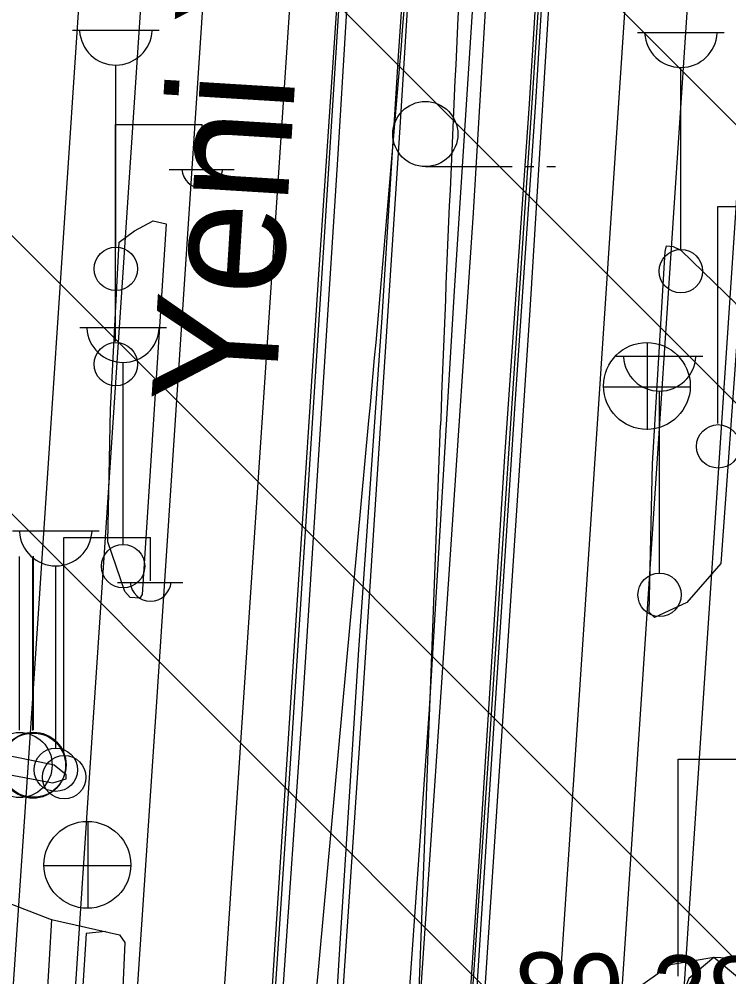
# Model space of a CAD drawing. Extents: x 417995 to 421451, y 4454518 to 4458015.
# Drawn here: x 420249.3 to 420306.6, y 4456081.3 to 4456158.5 of the extents above; entities that cross this region are included whole.
import ezdxf

# ---------------------------------------------------------------- set-up
doc = ezdxf.new("R2010")
doc.units = 0
for name, color, linetype in [('B_Betonzemin', 7, 'Continuous'), ('KALDIRIM_FAT', 7, 'Continuous'), ('RAYLI_TOPLU_TAŞIMA_HATTI', 7, 'Continuous'), ('S_Bayrak_Diregi', 7, 'Continuous'), ('S_Cad_Sok_Lambasi', 7, 'Continuous'), ('S_Elektrik_Diregi', 7, 'Continuous'), ('S_Rogar_Kapagi', 7, 'Continuous'), ('S_Tek_Agac', 7, 'Continuous'), ('Sev_Sevalti', 7, 'Continuous'), ('Sev_Sevustu', 7, 'Continuous'), ('Sinir_Duvar_tek_tarafa_ait', 7, 'Continuous'), ('Sinir_Ist_Duvari', 7, 'Continuous'), ('SN_TR_SIVILASMA', 7, 'Continuous'), ('Y_Cadde_Yol', 7, 'Continuous'), ('Y_Kot_Noktasi', 7, 'Continuous'), ('Yol_Kaldirim_kenari_bordurtasi', 7, 'Continuous'), ('Yol_Sose', 7, 'Continuous')]:
    doc.layers.add(name, color=color, linetype=linetype)

msp = doc.modelspace()

# ---------------------------------------------------------------- linework, layer by layer
at = {"layer": 'B_Betonzemin'}
for points in [[(420251.901, 4456085.956), (420251.71, 4456082.731)], [(420251.71, 4456082.731), (420250.696, 4456065.653), (420242.113, 4456065.935), (420240.045, 4456036.558), (420238.562, 4456016.184)]]:
    msp.add_lwpolyline(points, dxfattribs=at)
at = {"layer": 'KALDIRIM_FAT'}
for p, q in [((420272.03, 4456278.669), (420260.318, 4456102.71)), ((420278.889, 4456276.324), (420267.303, 4456102.243)), ((420298.487, 4456269.623), (420287.258, 4456100.91)), ((420305.347, 4456267.278), (420294.243, 4456100.443)), ((420260.151, 4456250.769), (420250.34, 4456103.376)), ((420265.063, 4456249.282), (420255.329, 4456103.043)), ((420313.681, 4456241.914), (420304.22, 4456099.777)), ((420308.575, 4456240.484), (420299.231, 4456100.11)), ((420250.34, 4456103.376), (420234.15, 4455861.939)), ((420255.329, 4456103.043), (420239.141, 4455861.63)), ((420260.318, 4456102.71), (420244.131, 4455861.321)), ((420267.303, 4456102.243), (420251.118, 4455860.889)), ((420287.258, 4456100.91), (420271.08, 4455859.654)), ((420294.243, 4456100.443), (420278.067, 4455859.222)), ((420299.231, 4456100.11), (420283.057, 4455858.913)), ((420304.22, 4456099.777), (420288.048, 4455858.604))]:
    msp.add_line(p, q, dxfattribs=at)
at = {"layer": 'RAYLI_TOPLU_TAŞIMA_HATTI'}
for p, q in [((420270.922, 4456054.304), (420277.518, 4456126.194)), ((420280.573, 4456053.681), (420283.286, 4456125.821))]:
    msp.add_line(p, q, dxfattribs=at)
for centre, start, end in [((417290.066, 4456400.292), 354.757805, 356.302104), ((423281.167, 4456013.085), 176.302104, 177.846404)]:
    msp.add_arc(centre, 3000, start, end, dxfattribs=at)
at = {"layer": 'S_Bayrak_Diregi'}
for p, q in [((420249.332, 4456101.235), (420249.332, 4456115.235)), ((420250.414, 4456101.188), (420250.414, 4456115.188)), ((420250.454, 4456101.258), (420250.454, 4456115.258))]:
    msp.add_line(p, q, dxfattribs=at)
for centre in [(420249.339, 4456098.418), (420250.421, 4456098.37), (420250.461, 4456098.44)]:
    msp.add_circle(centre, 2.625, dxfattribs=at)
at = {"layer": 'S_Cad_Sok_Lambasi'}
for p, q in [((420253.601, 4456157.659), (420260.601, 4456157.659)), ((420299.184, 4456157.468), (420306.184, 4456157.468)), ((420257.101, 4456140.158), (420257.101, 4456154.834)), ((420302.684, 4456139.968), (420302.684, 4456154.643)), ((420254.183, 4456133.69), (420261.183, 4456133.69)), ((420297.467, 4456131.383), (420304.467, 4456131.383)), ((420257.683, 4456116.19), (420257.683, 4456130.865)), ((420300.967, 4456113.883), (420300.967, 4456128.558)), ((420248.754, 4456117.288), (420255.754, 4456117.288)), ((420252.254, 4456099.788), (420252.254, 4456114.463))]:
    msp.add_line(p, q, dxfattribs=at)
for centre in [(420257.101, 4456138.408), (420302.684, 4456138.218), (420257.683, 4456114.44), (420300.967, 4456112.133), (420252.254, 4456098.038)]:
    msp.add_circle(centre, 1.75, dxfattribs=at)
for centre in [(420257.101, 4456157.763), (420302.684, 4456157.572), (420257.683, 4456133.794), (420300.967, 4456131.487), (420252.254, 4456117.392)]:
    msp.add_arc(centre, 2.929, 183.298, 356.90719, dxfattribs=at)
at = {"layer": 'S_Elektrik_Diregi'}
for p, q in [((420257.066, 4456132.556), (420257.066, 4456150.056)), ((420257.066, 4456150.056), (420264.066, 4456150.056)), ((420264.066, 4456146.556), (420264.066, 4456150.056)), ((420261.406, 4456146.416), (420266.656, 4456146.416)), ((420305.659, 4456125.938), (420305.659, 4456143.438)), ((420305.659, 4456143.438), (420312.659, 4456143.438)), ((420252.902, 4456099.268), (420252.902, 4456116.768)), ((420252.902, 4456116.768), (420259.902, 4456116.768)), ((420259.902, 4456113.268), (420259.902, 4456116.768)), ((420257.242, 4456113.128), (420262.492, 4456113.128)), ((420302.453, 4456081.386), (420302.453, 4456098.886)), ((420302.453, 4456098.886), (420309.453, 4456098.886))]:
    msp.add_line(p, q, dxfattribs=at)
for centre in [(420257.102, 4456130.721), (420305.695, 4456124.102), (420252.938, 4456097.432)]:
    msp.add_circle(centre, 1.75, dxfattribs=at)
for centre in [(420264.067, 4456146.569), (420259.903, 4456113.281)]:
    msp.add_arc(centre, 1.658, 184.83843, 355.14641, dxfattribs=at)
at = {"layer": 'S_Rogar_Kapagi'}
for p, q in [((420299.99, 4456125.442), (420299.99, 4456132.442)), ((420296.42, 4456128.907), (420303.42, 4456128.907)), ((420254.858, 4456086.845), (420254.858, 4456093.845)), ((420251.288, 4456090.31), (420258.288, 4456090.31))]:
    msp.add_line(p, q, dxfattribs=at)
for centre in [(420299.937, 4456128.971), (420254.804, 4456090.373)]:
    msp.add_circle(centre, 3.5, dxfattribs=at)
at = {"layer": 'S_Tek_Agac'}
for p, q in [((420282.068, 4456146.65), (420289.068, 4456146.65)), ((420290.118, 4456146.65), (420290.818, 4456146.65)), ((420291.868, 4456146.65), (420292.568, 4456146.65))]:
    msp.add_line(p, q, dxfattribs=at)
msp.add_circle((420282.068, 4456149.275), 2.625, dxfattribs=at)
at = {"layer": 'Sev_Sevalti'}
msp.add_lwpolyline([(420301.612, 4456015.341), (420303.058, 4456042.615), (420305.049, 4456066.583), (420306.026, 4456074.585), (420307.163, 4456077.752), (420308.994, 4456079.863), (420305.334, 4456082.894)], dxfattribs=at)
at = {"layer": 'Sev_Sevustu'}
msp.add_lwpolyline([(420305.334, 4456082.894), (420303.327, 4456081.22), (420302.11, 4456078.11), (420300.066, 4456061.37), (420298.56, 4456038.562), (420296.833, 4456016.116), (420294.779, 4455987.056), (420292.229, 4455955.076), (420292.408, 4455945.282), (420291.415, 4455935.825), (420290.097, 4455916.592), (420288.936, 4455901.884), (420287.683, 4455896.92), (420287.808, 4455891.538)], dxfattribs=at)
at = {"layer": 'Sinir_Duvar_tek_tarafa_ait'}
for points in [[(420265.629, 4456014.794), (420268.249, 4456054.525), (420271.288, 4456100.142), (420273.972, 4456141.393), (420276.489, 4456181.381), (420279.066, 4456222.682), (420281.223, 4456260.664), (420282.005, 4456268.867)], [(420297.615, 4456261.23), (420296.167, 4456237.023), (420294.343, 4456208.975), (420292.623, 4456179.111), (420290.945, 4456151.833), (420289.278, 4456127.528), (420287.227, 4456096.042), (420285.403, 4456068.01), (420283.692, 4456041.773), (420282.614, 4456026.393), (420282.459, 4456023.967)]]:
    msp.add_lwpolyline(points, dxfattribs=at)
at = {"layer": 'Sinir_Ist_Duvari'}
for points in [[(420270.927, 4456012.468), (420273.675, 4456053.895), (420276.963, 4456102.976), (420280.027, 4456149.811), (420282.935, 4456196.448), (420283.759, 4456209.348)], [(420288.895, 4456207.774), (420286.317, 4456166.664), (420284.398, 4456136.644), (420282.377, 4456102.928), (420279.825, 4456066.858), (420278.01, 4456038.704), (420276.084, 4456012.577)], [(420325.554, 4456081.974), (420305.334, 4456082.894)]]:
    msp.add_lwpolyline(points, dxfattribs=at)
at = {"layer": 'SN_TR_SIVILASMA'}
for p, q in [((421268.383, 4455188.774), (420123.474, 4456333.683)), ((421268.151, 4455166.555), (420116.871, 4456317.836)), ((421267.688, 4455122.118), (420103.665, 4456286.141)), ((421267.456, 4455099.899), (420097.062, 4456270.293))]:
    msp.add_line(p, q, dxfattribs=at)
at = {"layer": 'Yol_Kaldirim_kenari_bordurtasi'}
msp.add_lwpolyline([(420256.27, 4456084.989), (420254.697, 4456084.845), (420253.098, 4456059.615), (420252.904, 4456053.293), (420254.542, 4456042.291), (420255.208, 4456042.11)], dxfattribs=at)
at = {"layer": 'Yol_Sose'}
for points in [[(420281.424, 4456269.066), (420280.134, 4456248.633), (420278.762, 4456221.774), (420276.527, 4456187.141), (420275.268, 4456165.018), (420273.437, 4456137.963), (420271.641, 4456110.501), (420269.813, 4456082.292), (420268.238, 4456057.436), (420266.328, 4456030.74), (420265.41, 4456017.096)], [(420266.207, 4456014.531), (420269.037, 4456057.838), (420272.104, 4456102.116), (420274.998, 4456147.232), (420277.69, 4456191.74), (420280.682, 4456238.728), (420282.486, 4456268.702)], [(420286.656, 4456267.276), (420285.117, 4456243.387), (420283.417, 4456212.736), (420282.181, 4456189.356), (420279.887, 4456155.581), (420278.562, 4456134.494), (420276.666, 4456107.71), (420275.119, 4456083.177), (420273.442, 4456055.483), (420271.808, 4456030.676), (420270.685, 4456014.455)], [(420277, 4456009.234), (420279.432, 4456046.299), (420281.32, 4456074.53), (420283.981, 4456113.805), (420285.963, 4456142.928), (420287.602, 4456170.596), (420289.226, 4456198.626), (420291.11, 4456230.649), (420292.66, 4456254.776), (420293.283, 4456265.008)], [(420296.96, 4456263.75), (420295.486, 4456238.008), (420293.835, 4456206.792), (420292.249, 4456180.895), (420290.439, 4456151.72), (420288.466, 4456123.291), (420286.434, 4456091.477), (420284.912, 4456068.168), (420283.214, 4456043.41), (420281.432, 4456016.12), (420281.022, 4456008.539)], [(420282.219, 4456008.559), (420285.39, 4456057.677), (420287.93, 4456096.306), (420290.537, 4456135.079), (420292.962, 4456174.728), (420295.473, 4456214.083), (420297.893, 4456255.065), (420298.472, 4456263.233)], [(420257.376, 4456140.551), (420258.613, 4456141.467), (420260.12, 4456142.291), (420261.149, 4456142.052)], [(420261.149, 4456142.052), (420259.217, 4456112.174), (420259.037, 4456111.869), (420258.248, 4456111.929), (420257.813, 4456112.394), (420256.465, 4456116.398), (420256.667, 4456127.075), (420257.376, 4456140.551)], [(420301.412, 4456139.801), (420301.536, 4456140.264), (420302.06, 4456140.221), (420302.677, 4456139.915), (420307.144, 4456135.578), (420307.342, 4456134.377), (420305.899, 4456114.669), (420303.164, 4456111.52), (420300.55, 4456110.314), (420300.12, 4456110.746), (420300.391, 4456122.695)], [(420300.391, 4456122.695), (420301.412, 4456139.801)], [(420251.876, 4456098.458), (420247.509, 4456099.356), (420243.987, 4456100.182), (420244.64, 4456104.089), (420244.616, 4456104.203)], [(420245.165, 4456098.28), (420251.861, 4456097.013)], [(420251.861, 4456097.013), (420252.013, 4456096.984), (420253.084, 4456097.302), (420253.093, 4456097.627), (420252.115, 4456098.409), (420251.876, 4456098.458)], [(420243.511, 4456089.187), (420251.744, 4456086.017)], [(420251.744, 4456086.017), (420251.901, 4456085.956), (420257.407, 4456084.738), (420257.828, 4456084.111), (420257.42, 4456075.029), (420255.238, 4456042.723), (420253.898, 4456015.603)], [(420305.334, 4456082.894), (420301.849, 4456082.302), (420298.793, 4456080.147), (420297.641, 4456078.136), (420296.608, 4456066.55), (420293.1, 4456028.004), (420291.614, 4456004.849)]]:
    msp.add_lwpolyline(points, dxfattribs=at)

# ---------------------------------------------------------------- texts
at = {"layer": 'Y_Cadde_Yol'}
msp.add_text('Yeni Yalova Yolu Caddesi', height=10, rotation=86.48402, dxfattribs=at).set_placement((420269.947, 4456127.19))
at = {"layer": 'Y_Kot_Noktasi'}
msp.add_text('89.38', height=6, rotation=358.82891, dxfattribs=at).set_placement((420289.109, 4456077.349))

doc.saveas('drawing.dxf')
